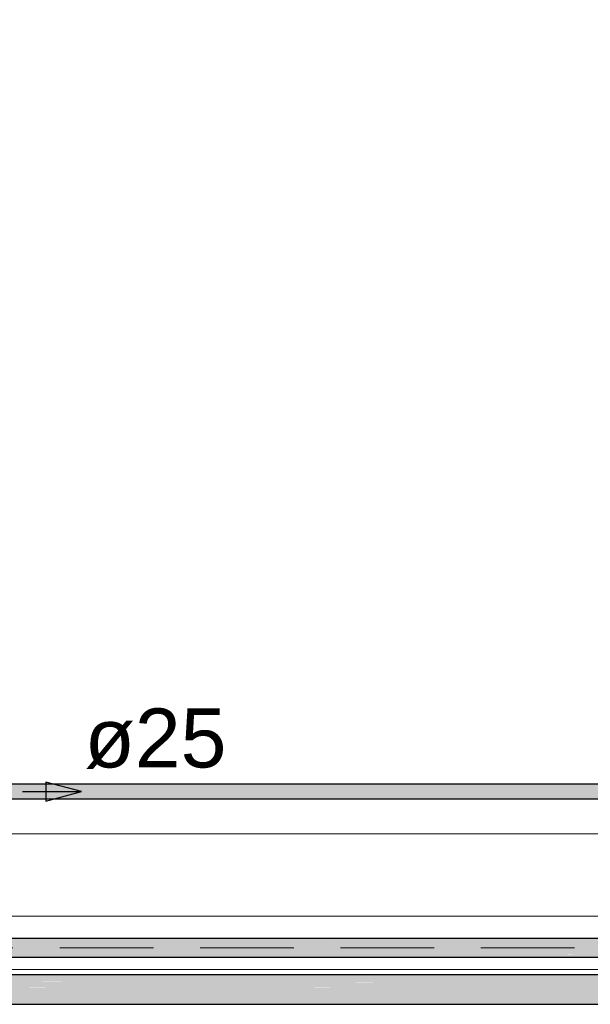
# Model space of a CAD drawing. Header units: millimetres. Extents: x 567 to 934, y -1 to 364.
# Tile 698 of 1056: x 784.6 to 786.53, y 104.46 to 107.8. Entities that reach past the tile are written whole.
import ezdxf

# ---------------------------------------------------------------- set-up
doc = ezdxf.new("R2010")
doc.units = ezdxf.units.MM
doc.header["$MEASUREMENT"] = 0
doc.linetypes.add('HIDDEN2', pattern=[0.47625, 0.3175, -0.15875])
doc.linetypes.add('NULL', pattern=[0])
for name, color, linetype, lineweight in [('A-ANNO-SYMB', 7, 'Continuous', 9), ('A-WALL', 7, 'Continuous', 25), ('AF-Condutos', 140, 'Continuous', 25), ('AF-Sentido conduto', 140, 'Continuous', 30), ('AF-Textos conduto', 7, 'Continuous', 9), ('DI-Detalhes', 1, 'HIDDEN2', 9)]:
    doc.layers.add(name, color=color, linetype=linetype, lineweight=lineweight)
doc.styles.add('Arial', font='arial.ttf')

msp = doc.modelspace()

# ---------------------------------------------------------------- hatches: boundary and pattern name
at = {"layer": 'AF-Condutos', "linetype": 'Continuous'}
for points in [[(781.849, 105.2101), (781.849, 105.1635), (787.734, 105.1622), (787.734, 105.2101)], [(787.734, 105.1604), (787.734, 105.1622), (781.67, 105.1636), (784.2175, 105.1622), (781.67, 105.1622)], [(787.734, 105.1604), (781.849, 105.1622), (781.849, 105.1604)], [(799.985, 104.6829), (799.985, 104.6871), (781.699, 104.6871)], [(799.985, 104.674), (799.985, 104.6829), (781.699, 104.6829)], [(799.985, 104.6829), (781.849, 104.687), (781.849, 104.6829)], [(799.985, 104.674), (781.849, 104.6829), (781.849, 104.674)], [(799.985, 104.6619), (799.985, 104.674), (781.699, 104.674)], [(799.985, 104.6486), (799.985, 104.6619), (781.699, 104.6619)], [(799.985, 104.6486), (781.699, 104.6619), (781.699, 104.6486)], [(799.985, 104.6364), (799.985, 104.6486), (781.699, 104.6486)], [(781.862, 104.6422), (781.862, 104.6364), (799.985, 104.6364), (781.849, 104.6485), (781.7973, 104.6422)], [(799.985, 104.6619), (781.849, 104.6739), (781.849, 104.6619)], [(799.985, 104.6275), (799.985, 104.6364), (781.699, 104.6364)], [(799.985, 104.6234), (799.985, 104.6275), (781.8597, 104.6275), (781.8573, 104.6234)], [(781.862, 104.6275), (799.985, 104.6275), (781.8824, 104.6363)], [(799.759, 104.5571), (799.759, 104.5635), (781.9855, 104.5635)], [(799.759, 104.5432), (799.759, 104.5571), (781.9855, 104.5571)], [(799.759, 104.5242), (799.759, 104.5432), (781.9855, 104.5432)], [(799.759, 104.5571), (782.0055, 104.5635), (782.0055, 104.5571)], [(799.759, 104.5432), (782.0055, 104.5571), (782.0055, 104.5432)], [(799.759, 104.5242), (782.0055, 104.5431), (782.0055, 104.5242)], [(799.759, 104.5034), (799.759, 104.5242), (781.9855, 104.5242)], [(799.759, 104.5034), (782.0055, 104.5241), (782.0055, 104.5034)], [(799.759, 104.4844), (799.759, 104.5034), (781.9855, 104.5034)], [(799.759, 104.4705), (799.759, 104.4844), (781.9855, 104.4844)], [(799.759, 104.4844), (782.0055, 104.5034), (782.0055, 104.4844)], [(799.759, 104.4705), (782.0055, 104.4844), (782.0055, 104.4705)], [(799.759, 104.464), (799.759, 104.4705), (781.9855, 104.4705)], [(782.0055, 104.464), (799.759, 104.464), (782.0073, 104.4705)]]:
    msp.add_hatch(color=151, dxfattribs=at).paths.add_polyline_path(points)

# ---------------------------------------------------------------- linework, layer by layer
at = {"layer": 'A-ANNO-SYMB', "color": 8, "linetype": 'Continuous', "lineweight": 5}
msp.add_line((788.1026, 104.5824), (774.372, 104.5824), dxfattribs=at)
at = {"layer": 'A-WALL', "color": 8, "lineweight": 5}
for p, q in [((787.6196, 105.0427), (783.438, 105.0427)), ((783.438, 104.7627), (788.609, 104.7627))]:
    msp.add_line(p, q, dxfattribs=at)
at = {"layer": 'AF-Condutos'}
for p, q in [((787.734, 105.2101), (781.849, 105.2101)), ((781.849, 105.1604), (787.734, 105.1604)), ((799.985, 104.6871), (781.699, 104.6871)), ((781.8573, 104.6234), (799.985, 104.6234)), ((799.759, 104.5635), (781.9855, 104.5635)), ((782.0066, 104.464), (799.759, 104.464))]:
    msp.add_line(p, q, dxfattribs=at)
at = {"layer": 'AF-Sentido conduto'}
for p, q in [((784.809, 105.1852), (784.6882, 105.2176)), ((784.6882, 105.2176), (784.6882, 105.1529)), ((784.6882, 105.1529), (784.809, 105.1852))]:
    msp.add_line(p, q, dxfattribs=at)
msp.add_lwpolyline([(784.609, 105.1852), (784.809, 105.1852)], dxfattribs=at)
at = {"layer": 'DI-Detalhes'}
msp.add_lwpolyline([(781.1323, 112.4979), (788.3862, 112.4979), (788.3862, 104.6554), (781.1323, 104.6554), (781.1323, 112.4979)], dxfattribs=at)

# ---------------------------------------------------------------- texts
at = {"layer": 'AF-Textos conduto', "linetype": 'NULL', "insert": (784.819, 105.2618), "char_height": 0.2, "width": 0.962805, "attachment_point": 7, "line_spacing_factor": 0.6, "style": 'Arial'}
msp.add_mtext('ø25', dxfattribs=at)

doc.saveas('drawing.dxf')
